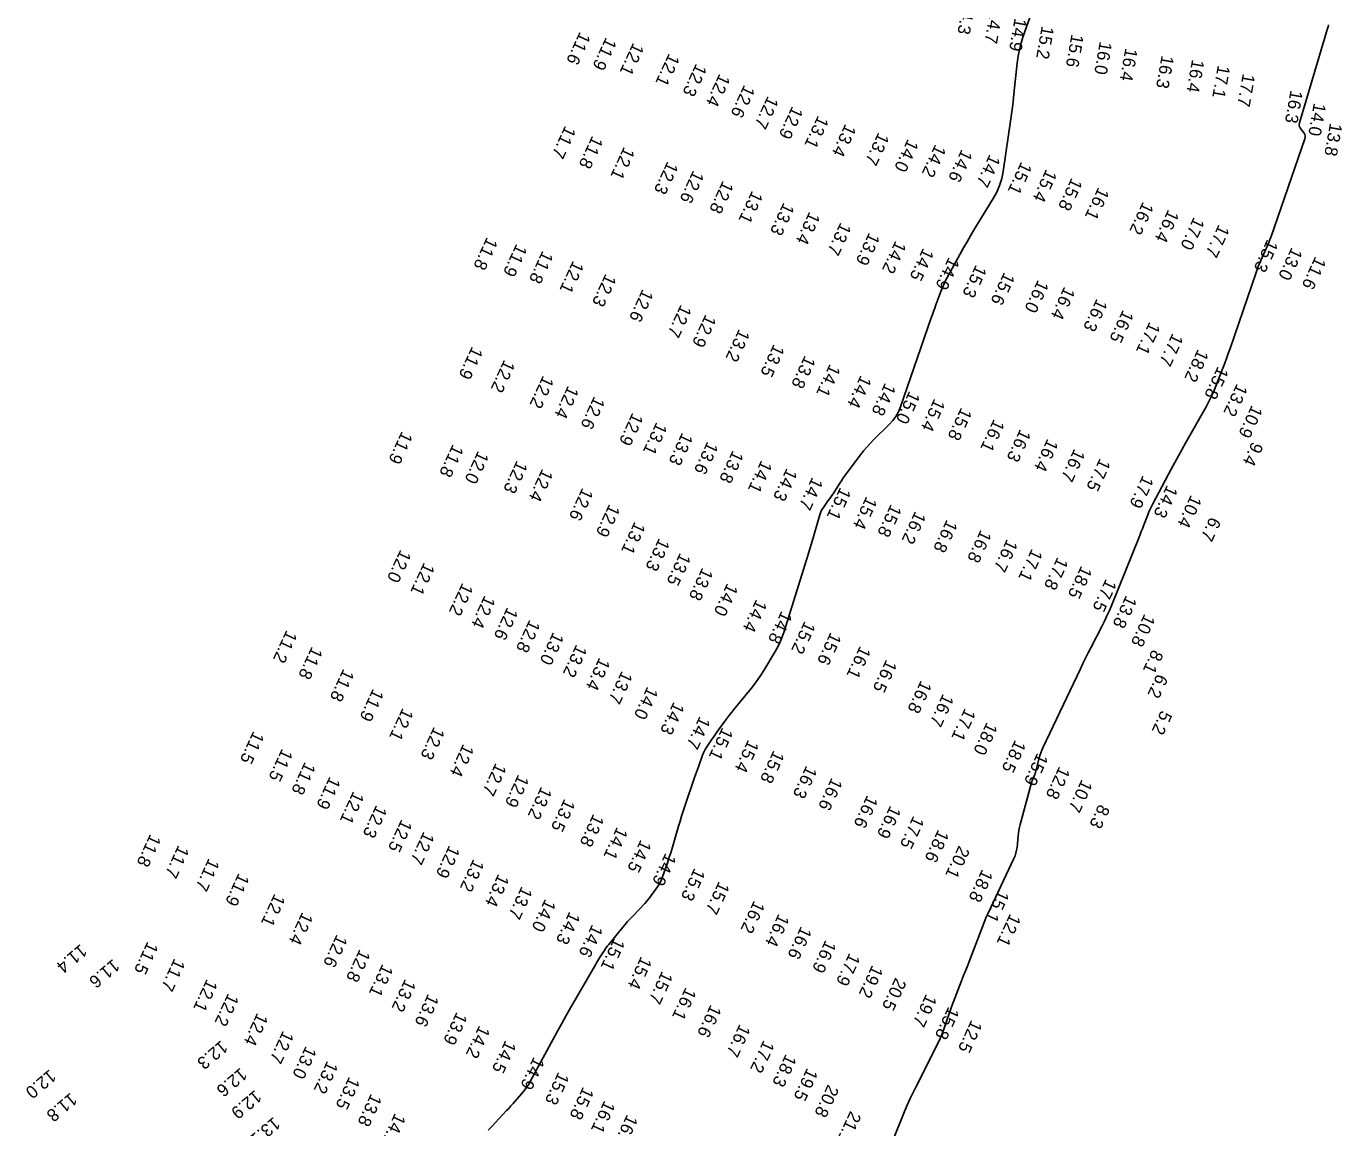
# Model space of a CAD drawing. Extents: x 988130 to 1132882, y 654656 to 841453.
# Drawn here: x 1038328 to 1038849, y 806340 to 806777 of the extents above; entities that cross this region are included whole.
import ezdxf

# ---------------------------------------------------------------- set-up
doc = ezdxf.new("R2010")
doc.units = 0
doc.layers.add('V-TOPO-MAJR', color=7, linetype='Continuous')
doc.layers.add('V-TOPO-SOUN', color=7, linetype='Continuous')

msp = doc.modelspace()

# ---------------------------------------------------------------- linework, layer by layer
at = {"layer": 'V-TOPO-MAJR'}
for points in [[(1038734.9, 806805.4), (1038723.28, 806772.79), (1038722.44, 806770.16), (1038721.75, 806767.5), (1038721.23, 806764.81), (1038720.87, 806762.08), (1038719.74, 806751.07), (1038719.44, 806748.33), (1038719.12, 806745.58), (1038718.76, 806742.84), (1038718.37, 806740.1), (1038715.29, 806719.17), (1038714.73, 806716.36), (1038713.9, 806713.66), (1038712.8, 806711.05), (1038711.42, 806708.54), (1038705.27, 806698.55), (1038703.82, 806696.16), (1038702.4, 806693.76), (1038701.01, 806691.34), (1038699.65, 806688.91), (1038692.91, 806676.67), (1038692.27, 806675.44), (1038691.67, 806674.19), (1038691.12, 806672.92), (1038690.62, 806671.63), (1038688.7, 806666.41), (1038688.23, 806665.1), (1038687.76, 806663.79), (1038687.29, 806662.48), (1038686.84, 806661.17), (1038674.63, 806625.93), (1038673.84, 806624.01), (1038672.84, 806622.21), (1038671.64, 806620.54), (1038670.23, 806619.01), (1038663.98, 806612.91), (1038662.61, 806611.51), (1038661.29, 806610.07), (1038660.03, 806608.58), (1038658.83, 806607.03), (1038653.12, 806599.38), (1038652.47, 806598.49), (1038651.84, 806597.59), (1038651.22, 806596.68), (1038650.61, 806595.75), (1038647.94, 806591.57), (1038647.48, 806590.88), (1038647.02, 806590.19), (1038646.54, 806589.51), (1038646.06, 806588.84), (1038644.09, 806586.17), (1038643.63, 806585.49), (1038643.24, 806584.77), (1038642.91, 806584.02), (1038642.65, 806583.24), (1038639.37, 806571.84), (1038638.75, 806569.68), (1038638.1, 806567.52), (1038637.45, 806565.36), (1038636.78, 806563.21), (1038628.53, 806537.01), (1038627.81, 806534.95), (1038626.98, 806532.95), (1038626.03, 806530.99), (1038624.97, 806529.09), (1038620.47, 806521.59), (1038619.32, 806519.74), (1038618.1, 806517.94), (1038616.81, 806516.18), (1038615.46, 806514.46), (1038608.59, 806506.05), (1038607.8, 806505.07), (1038607.03, 806504.08), (1038606.27, 806503.08), (1038605.52, 806502.07), (1038602.19, 806497.48), (1038601.65, 806496.72), (1038601.11, 806495.97), (1038600.58, 806495.21), (1038600.06, 806494.44), (1038597.97, 806491.37), (1038597.48, 806490.59), (1038597.03, 806489.78), (1038596.64, 806488.95), (1038596.29, 806488.09), (1038594.58, 806483.45), (1038594.19, 806482.38), (1038593.81, 806481.31), (1038593.44, 806480.24), (1038593.07, 806479.17), (1038589.25, 806467.79), (1038588.6, 806465.82), (1038587.97, 806463.85), (1038587.36, 806461.87), (1038586.76, 806459.89), (1038584.02, 806450.62), (1038583.62, 806449.29), (1038583.2, 806447.97), (1038582.77, 806446.66), (1038582.32, 806445.34), (1038580.24, 806439.44), (1038579.86, 806438.49), (1038579.42, 806437.57), (1038578.92, 806436.68), (1038578.35, 806435.82), (1038575.95, 806432.47), (1038575.34, 806431.65), (1038574.69, 806430.84), (1038574.02, 806430.06), (1038573.33, 806429.31), (1038568.57, 806424.33), (1038567.56, 806423.25), (1038566.56, 806422.14), (1038565.58, 806421.02), (1038564.63, 806419.87), (1038559.11, 806413.1), (1038558.61, 806412.47), (1038558.13, 806411.82), (1038557.67, 806411.17), (1038557.22, 806410.5), (1038555.47, 806407.79), (1038555.04, 806407.11), (1038554.61, 806406.43), (1038554.2, 806405.74), (1038553.79, 806405.04), (1038543.96, 806387.97), (1038542.2, 806384.89), (1038540.46, 806381.79), (1038538.75, 806378.68), (1038537.05, 806375.56), (1038528.13, 806358.99), (1038527.51, 806357.89), (1038526.82, 806356.84), (1038526.09, 806355.82), (1038525.29, 806354.84), (1038522.01, 806351), (1038521.19, 806350.04), (1038520.35, 806349.1), (1038519.5, 806348.16), (1038518.64, 806347.24), (1038512.6, 806340.86), (1038511.3, 806339.49)], [(1038672.16, 806336.7), (1038676.28, 806346.9), (1038677.3, 806349.36), (1038678.37, 806351.79), (1038679.49, 806354.2), (1038680.67, 806356.58), (1038689.85, 806374.69), (1038690.38, 806375.78), (1038690.87, 806376.89), (1038691.31, 806378.02), (1038691.72, 806379.17), (1038693.25, 806383.79), (1038693.64, 806384.94), (1038694.05, 806386.09), (1038694.47, 806387.23), (1038694.9, 806388.37), (1038698.86, 806398.64), (1038699.66, 806400.73), (1038700.47, 806402.82), (1038701.28, 806404.91), (1038702.08, 806407), (1038708.59, 806423.88), (1038708.64, 806424), (1038708.69, 806424.11), (1038708.74, 806424.22), (1038708.8, 806424.34), (1038709.1, 806424.9), (1038709.12, 806424.95), (1038709.14, 806425), (1038709.16, 806425.05), (1038709.18, 806425.1), (1038709.25, 806425.32), (1038709.26, 806425.37), (1038709.28, 806425.42), (1038709.3, 806425.47), (1038709.33, 806425.52), (1038719.61, 806447.15), (1038720.05, 806448.2), (1038720.4, 806449.27), (1038720.65, 806450.37), (1038720.81, 806451.5), (1038721.23, 806456.07), (1038721.37, 806457.2), (1038721.54, 806458.33), (1038721.77, 806459.45), (1038722.04, 806460.56), (1038726.23, 806476.11), (1038726.36, 806476.59), (1038726.51, 806477.06), (1038726.68, 806477.52), (1038726.86, 806477.98), (1038727.62, 806479.8), (1038727.8, 806480.26), (1038727.96, 806480.72), (1038728.11, 806481.19), (1038728.24, 806481.67), (1038729.58, 806486.94), (1038729.87, 806487.96), (1038730.21, 806488.98), (1038730.6, 806489.97), (1038731.03, 806490.94), (1038745.89, 806522.17), (1038746.9, 806524.29), (1038747.94, 806526.4), (1038748.99, 806528.5), (1038750.06, 806530.6), (1038754.38, 806538.96), (1038755.43, 806541.06), (1038756.44, 806543.18), (1038757.39, 806545.33), (1038758.3, 806547.5), (1038769.15, 806574.37), (1038769.59, 806575.47), (1038770.03, 806576.58), (1038770.46, 806577.69), (1038770.89, 806578.8), (1038772.61, 806583.24), (1038773.06, 806584.34), (1038773.53, 806585.43), (1038774.04, 806586.5), (1038774.59, 806587.56), (1038781.91, 806601.34), (1038783.33, 806603.98), (1038784.76, 806606.61), (1038786.22, 806609.23), (1038787.69, 806611.84), (1038795.72, 806625.95), (1038796.71, 806627.78), (1038797.64, 806629.65), (1038798.5, 806631.54), (1038799.29, 806633.48), (1038802.31, 806641.26), (1038803.06, 806643.21), (1038803.78, 806645.17), (1038804.49, 806647.14), (1038805.17, 806649.11), (1038815.47, 806679.14), (1038815.91, 806680.36), (1038816.37, 806681.57), (1038816.86, 806682.76), (1038817.38, 806683.95), (1038819.52, 806688.66), (1038820.04, 806689.84), (1038820.54, 806691.04), (1038821, 806692.24), (1038821.44, 806693.46), (1038834.86, 806732.17), (1038834.99, 806732.73), (1038834.98, 806733.28), (1038834.83, 806733.8), (1038834.53, 806734.3), (1038833.08, 806736.25), (1038832.78, 806736.75), (1038832.62, 806737.28), (1038832.59, 806737.83), (1038832.7, 806738.4), (1038843.77, 806775.76), (1038843.99, 806776.51), (1038844.23, 806777.26)]]:
    msp.add_lwpolyline(points, dxfattribs=at)

# ---------------------------------------------------------------- texts
at = {"layer": 'V-TOPO-SOUN'}
for s, rotation, p in [('14.3 ', 260, (1038699.43, 806786.75)), ('14.7 ', 260, (1038710.17, 806783.15)), ('14.9 ', 260, (1038719.88, 806780.1)), ('11.6 ', 245, (1038547.66, 806774.73)), ('15.2 ', 260, (1038730.62, 806777)), ('15.6 ', 260, (1038742.4, 806773.75)), ('11.9 ', 245, (1038557.99, 806772.55)), ('12.1 ', 245, (1038568.82, 806770.46)), ('16.0 ', 260, (1038753.62, 806770.86)), ('16.4 ', 260, (1038763.75, 806768.25)), ('12.1 ', 245, (1038582.95, 806766.2)), ('16.3 ', 260, (1038778.12, 806765.36)), ('16.4 ', 260, (1038790.18, 806763.77)), ('12.3 ', 245, (1038593.72, 806762.18)), ('12.4 ', 245, (1038602.97, 806758.16)), ('17.1 ', 260, (1038800.37, 806761.46)), ('17.7 ', 260, (1038810.26, 806758.11)), ('12.6 ', 245, (1038612.77, 806753.76)), ('12.7 ', 245, (1038622.11, 806749.34)), ('16.3 ', 260, (1038829.17, 806751.57)), ('12.9 ', 245, (1038631.8, 806745.31)), ('14.0 ', 260, (1038838.39, 806746.53)), ('11.7 ', 245, (1038541.86, 806737.59)), ('13.1 ', 245, (1038641.98, 806741.56)), ('13.4 ', 245, (1038652.83, 806738.3)), ('13.8 ', 260, (1038844.79, 806738.57)), ('11.8 ', 245, (1038552.59, 806733.58)), ('13.7 ', 245, (1038665.93, 806734.91)), ('14.0 ', 245, (1038677.57, 806732.28)), ('12.1 ', 245, (1038565.16, 806729.21)), ('14.2 ', 245, (1038688.46, 806730.18)), ('14.6 ', 245, (1038698.93, 806728.25)), ('14.7 ', 245, (1038709.99, 806726.24)), ('12.3 ', 245, (1038582.38, 806723.44)), ('15.1 ', 245, (1038722.51, 806723.29)), ('12.6 ', 245, (1038592.59, 806719.88)), ('12.8 ', 245, (1038604.32, 806715.79)), ('15.4 ', 245, (1038732.37, 806720.33)), ('15.8 ', 245, (1038742.47, 806716.96)), ('13.1 ', 245, (1038615.89, 806711.83)), ('16.1 ', 245, (1038753.06, 806713.2)), ('13.3 ', 245, (1038628.38, 806707.12)), ('16.2 ', 245, (1038770.69, 806707.44)), ('13.4 ', 245, (1038638.59, 806703.53)), ('16.4 ', 245, (1038780.74, 806704.35)), ('17.0 ', 245, (1038790.87, 806701.39)), ('13.7 ', 245, (1038650.93, 806699.25)), ('13.9 ', 245, (1038662.27, 806695.29)), ('17.7 ', 245, (1038800.74, 806698.45)), ('11.8 ', 245, (1038510.87, 806693.43)), ('11.9 ', 245, (1038522.55, 806690.8)), ('14.2 ', 245, (1038672.72, 806692.05)), ('15.3 ', 245, (1038819.98, 806692.57)), ('11.8 ', 245, (1038532.9, 806688.06)), ('14.5 ', 245, (1038683.65, 806689.15)), ('14.9 ', 245, (1038693.82, 806685.58)), ('13.0 ', 245, (1038829.65, 806689.42)), ('11.6 ', 245, (1038838.99, 806685.78)), ('12.1 ', 245, (1038544.99, 806684.14)), ('15.3 ', 245, (1038704.55, 806682.49)), ('15.6 ', 245, (1038715.74, 806679.56)), ('12.3 ', 245, (1038557.86, 806678.93)), ('16.0 ', 245, (1038729.14, 806676.53)), ('12.6 ', 245, (1038572.53, 806672.86)), ('16.4 ', 245, (1038739.59, 806673.83)), ('16.3 ', 245, (1038752.41, 806669.08)), ('12.7 ', 245, (1038587.67, 806666.72)), ('16.5 ', 245, (1038762.79, 806664.64)), ('12.9 ', 245, (1038597.45, 806662.83)), ('17.1 ', 245, (1038773.3, 806659.87)), ('13.2 ', 245, (1038610.73, 806657.08)), ('17.7 ', 245, (1038782.43, 806655.41)), ('11.9 ', 245, (1038504.98, 806650.16)), ('13.5 ', 245, (1038624.5, 806651.07)), ('18.2 ', 245, (1038792.47, 806649.08)), ('12.2 ', 245, (1038517.72, 806644.9)), ('13.8 ', 245, (1038636.78, 806646.54)), ('14.1 ', 245, (1038646.68, 806643.17)), ('12.2 ', 245, (1038533.11, 806638.63)), ('14.4 ', 245, (1038658.94, 806638.77)), ('15.8 ', 245, (1038800.39, 806642.25)), ('12.4 ', 245, (1038542.99, 806634.62)), ('14.8 ', 245, (1038668.58, 806635.73)), ('15.0 ', 245, (1038678.18, 806632.52)), ('13.2 ', 245, (1038807.93, 806635.43)), ('12.6 ', 245, (1038553.32, 806630.4)), ('15.4 ', 245, (1038688.1, 806629.52)), ('12.9 ', 245, (1038568.53, 806623.9)), ('15.8 ', 245, (1038698.72, 806625.95)), ('10.9 ', 245, (1038813.86, 806626.94)), ('13.1 ', 245, (1038578.01, 806620.15)), ('16.1 ', 245, (1038711.66, 806621.38)), ('16.3 ', 245, (1038722.09, 806617.45)), ('11.9 ', 245, (1038477.18, 806616.6)), ('13.3 ', 245, (1038588.21, 806616.06)), ('13.6 ', 245, (1038598.22, 806612.53)), ('16.4 ', 245, (1038732.91, 806613.62)), ('9.4', 245, (1038813.99, 806612.46)), ('11.8 ', 245, (1038497.35, 806611.4)), ('12.0 ', 245, (1038507.37, 806608.81)), ('13.8 ', 245, (1038608.27, 806609.03)), ('16.7 ', 245, (1038743.53, 806609.62)), ('12.3 ', 245, (1038522.72, 806604.95)), ('12.4 ', 245, (1038532.78, 806601.72)), ('14.1 ', 245, (1038619.58, 806605.1)), ('14.3 ', 245, (1038629.58, 806601.92)), ('17.5 ', 245, (1038753.63, 806605.84)), ('14.7 ', 245, (1038639.72, 806598.4)), ('17.9 ', 245, (1038770.69, 806599.12)), ('12.6 ', 245, (1038548.7, 806594.19)), ('15.1 ', 245, (1038650.81, 806594.41)), ('15.4 ', 245, (1038661.16, 806590.76)), ('14.3 ', 245, (1038780.26, 806595.28)), ('10.4 ', 245, (1038789.72, 806591.34)), ('12.9 ', 245, (1038559.32, 806587.71)), ('15.8 ', 245, (1038670.87, 806587.68)), ('13.1 ', 245, (1038569.4, 806580.79)), ('16.2 ', 245, (1038680.49, 806584.91)), ('16.8 ', 245, (1038693.01, 806581.56)), ('6.7', 245, (1038797.3, 806582.67)), ('16.8 ', 245, (1038706.46, 806577.52)), ('13.3 ', 245, (1038579.02, 806574.21)), ('16.7 ', 245, (1038716.86, 806573.85)), ('17.1 ', 245, (1038726.7, 806570.07)), ('12.0 ', 245, (1038476.62, 806569.69)), ('13.5 ', 245, (1038587.37, 806568.44)), ('17.8 ', 245, (1038736.87, 806566.75)), ('12.1 ', 245, (1038485.93, 806564.58)), ('13.8 ', 245, (1038596.19, 806562.54)), ('18.5 ', 245, (1038746.29, 806563.31)), ('12.2 ', 245, (1038501.14, 806556.53)), ('14.0 ', 245, (1038606.06, 806556.39)), ('17.5 ', 245, (1038756.06, 806558.1)), ('12.4 ', 245, (1038509.96, 806551.58)), ('14.4 ', 245, (1038617.55, 806550.02)), ('13.8 ', 245, (1038764.06, 806551.6)), ('12.6 ', 245, (1038518.93, 806546.9)), ('14.8 ', 245, (1038627.56, 806545.42)), ('10.8 ', 245, (1038771.31, 806544.24)), ('12.8 ', 245, (1038527.74, 806541.95)), ('15.2 ', 245, (1038636.73, 806541.4)), ('11.2 ', 245, (1038431.48, 806537.82)), ('13.0 ', 245, (1038537.11, 806537.03)), ('15.6 ', 245, (1038646.99, 806536.96)), ('11.8 ', 245, (1038441.52, 806531.31)), ('13.2 ', 245, (1038546.28, 806532.14)), ('16.1 ', 245, (1038658.66, 806531.54)), ('8.1', 245, (1038774.47, 806530.14)), ('13.4 ', 245, (1038555.39, 806526.95)), ('16.5 ', 245, (1038669.03, 806526.14)), ('11.8 ', 245, (1038454.01, 806522.5)), ('13.7 ', 245, (1038564.29, 806521.65)), ('16.8 ', 245, (1038682.79, 806517.89)), ('6.2', 245, (1038776.31, 806520.51)), ('11.9 ', 245, (1038465.75, 806514.65)), ('14.0 ', 245, (1038574.42, 806515.46)), ('16.7 ', 245, (1038691.53, 806512.61)), ('14.3 ', 245, (1038584.83, 806509.4)), ('12.1 ', 245, (1038477.49, 806506.99)), ('14.7 ', 245, (1038595.12, 806503.71)), ('17.1 ', 245, (1038700.2, 806506.89)), ('5.2', 245, (1038777.95, 806506.03)), ('11.5 ', 245, (1038418.37, 806497.83)), ('12.3 ', 245, (1038489.9, 806499.53)), ('15.1 ', 245, (1038604.11, 806499.3)), ('18.0 ', 245, (1038708.87, 806501.37)), ('12.4 ', 245, (1038501.48, 806492.77)), ('15.4 ', 245, (1038614.35, 806494.41)), ('18.5 ', 245, (1038720.1, 806494.37)), ('11.5 ', 245, (1038429.71, 806490.91)), ('15.8 ', 245, (1038624.43, 806490.18)), ('15.9 ', 245, (1038728.89, 806489.18)), ('11.8 ', 245, (1038438.76, 806485.63)), ('12.7 ', 245, (1038514.34, 806485.23)), ('16.3 ', 245, (1038637.38, 806484.16)), ('12.8 ', 245, (1038737.58, 806483.86)), ('11.9 ', 245, (1038448.6, 806479.84)), ('12.9 ', 245, (1038523.27, 806480.64)), ('16.6 ', 245, (1038647.44, 806479.41)), ('10.7 ', 245, (1038746.45, 806478.66)), ('12.1 ', 245, (1038457.94, 806474)), ('13.2 ', 245, (1038532.38, 806475.84)), ('13.5 ', 245, (1038541.56, 806471.02)), ('16.6 ', 245, (1038661.48, 806472.44)), ('12.3 ', 245, (1038467.03, 806468.54)), ('16.9 ', 245, (1038670.63, 806468.32)), ('8.3', 245, (1038753.29, 806468.89)), ('12.5 ', 245, (1038477.02, 806462.88)), ('13.8 ', 245, (1038552.99, 806465)), ('17.5 ', 245, (1038679.79, 806464.26)), ('11.8 ', 245, (1038377.51, 806457.07)), ('12.7 ', 245, (1038485.8, 806458.02)), ('14.1 ', 245, (1038562.41, 806459.88)), ('18.6 ', 245, (1038689.61, 806458.85)), ('11.7 ', 245, (1038388.63, 806452.63)), ('12.9 ', 245, (1038495.92, 806452.6)), ('14.5 ', 245, (1038571.79, 806454.82)), ('20.1 ', 245, (1038697.81, 806452.47)), ('11.7 ', 245, (1038400.69, 806447.46)), ('13.2 ', 245, (1038505.52, 806447.19)), ('14.9 ', 245, (1038581.62, 806449.56)), ('11.9 ', 245, (1038412.51, 806441.56)), ('13.4 ', 245, (1038515.39, 806441.27)), ('15.3 ', 245, (1038593.07, 806443.6)), ('18.8 ', 245, (1038707.03, 806443.11)), ('13.7 ', 245, (1038524.63, 806436.34)), ('15.7 ', 245, (1038602.74, 806438.29)), ('15.1 ', 245, (1038713.46, 806435)), ('12.1 ', 245, (1038426.73, 806433.42)), ('14.0 ', 245, (1038533.92, 806431.34)), ('16.2 ', 245, (1038616.69, 806430.73)), ('12.4 ', 245, (1038437.71, 806426.16)), ('14.3 ', 245, (1038543.56, 806426.35)), ('16.4 ', 245, (1038626.41, 806425.47)), ('12.1 ', 245, (1038718.1, 806425.54)), ('14.6 ', 245, (1038552.55, 806421.27)), ('16.6 ', 245, (1038635.27, 806420.51)), ('11.4 ', 220, (1038349.85, 806413.43)), ('11.5 ', 245, (1038376.43, 806414.51)), ('12.6 ', 245, (1038451.37, 806417.28)), ('15.1 ', 245, (1038561.27, 806415.94)), ('16.9 ', 245, (1038644.99, 806415.07)), ('12.8 ', 245, (1038460.44, 806411.45)), ('15.4 ', 245, (1038571.92, 806408.59)), ('17.9 ', 245, (1038654.45, 806409.94)), ('11.6 ', 220, (1038362.77, 806407.57)), ('11.7 ', 245, (1038387.07, 806407.81)), ('13.1 ', 245, (1038469.47, 806405.58)), ('19.2 ', 245, (1038663.48, 806405.15)), ('12.1 ', 245, (1038399.92, 806399.63)), ('13.2 ', 245, (1038478.45, 806399.64)), ('15.7 ', 245, (1038580.23, 806402.77)), ('20.5 ', 245, (1038672.69, 806400.19)), ('12.2 ', 245, (1038408.34, 806393.98)), ('13.6 ', 245, (1038487.58, 806393.78)), ('16.1 ', 245, (1038589.55, 806396.3)), ('19.7 ', 245, (1038684.82, 806393.7)), ('16.6 ', 245, (1038599.5, 806389.53)), ('15.8 ', 245, (1038693.67, 806388.7)), ('12.4 ', 245, (1038419.89, 806386.23)), ('13.9 ', 245, (1038498.85, 806386.56)), ('12.5 ', 245, (1038702.78, 806383.45)), ('12.7 ', 245, (1038430.11, 806379.21)), ('14.2 ', 245, (1038507.84, 806381.29)), ('16.7 ', 245, (1038610.98, 806381.79)), ('12.3 ', 220, (1038405.59, 806375.34)), ('13.0 ', 245, (1038439.13, 806373.13)), ('14.5 ', 245, (1038518.19, 806375.37)), ('17.2 ', 245, (1038620.49, 806375.47)), ('13.2 ', 245, (1038447.62, 806367.23)), ('14.9 ', 245, (1038529.43, 806368.83)), ('18.3 ', 245, (1038629.25, 806369.93)), ('12.0 ', 220, (1038337.58, 806363.78)), ('12.6 ', 220, (1038413.24, 806364.49)), ('15.3 ', 245, (1038539.17, 806362.84)), ('19.5 ', 245, (1038637.68, 806364.38)), ('13.5 ', 245, (1038456.27, 806360.97)), ('15.8 ', 245, (1038548.96, 806356.95)), ('20.8 ', 245, (1038645.95, 806357.88)), ('11.8 ', 220, (1038345.91, 806354.59)), ('12.9 ', 220, (1038419.01, 806355.7)), ('13.8 ', 245, (1038464.97, 806354.26)), ('16.1 ', 245, (1038557.42, 806351.54)), ('14.1 ', 245, (1038474.45, 806346.55)), ('16.6 ', 245, (1038566.38, 806346.02)), ('21.1 ', 245, (1038654.82, 806347.39)), ('13.1 ', 220, (1038426.38, 806345.02))]:
    msp.add_text(s, height=5, rotation=rotation, dxfattribs=at).set_placement(p)

doc.saveas('drawing.dxf')
